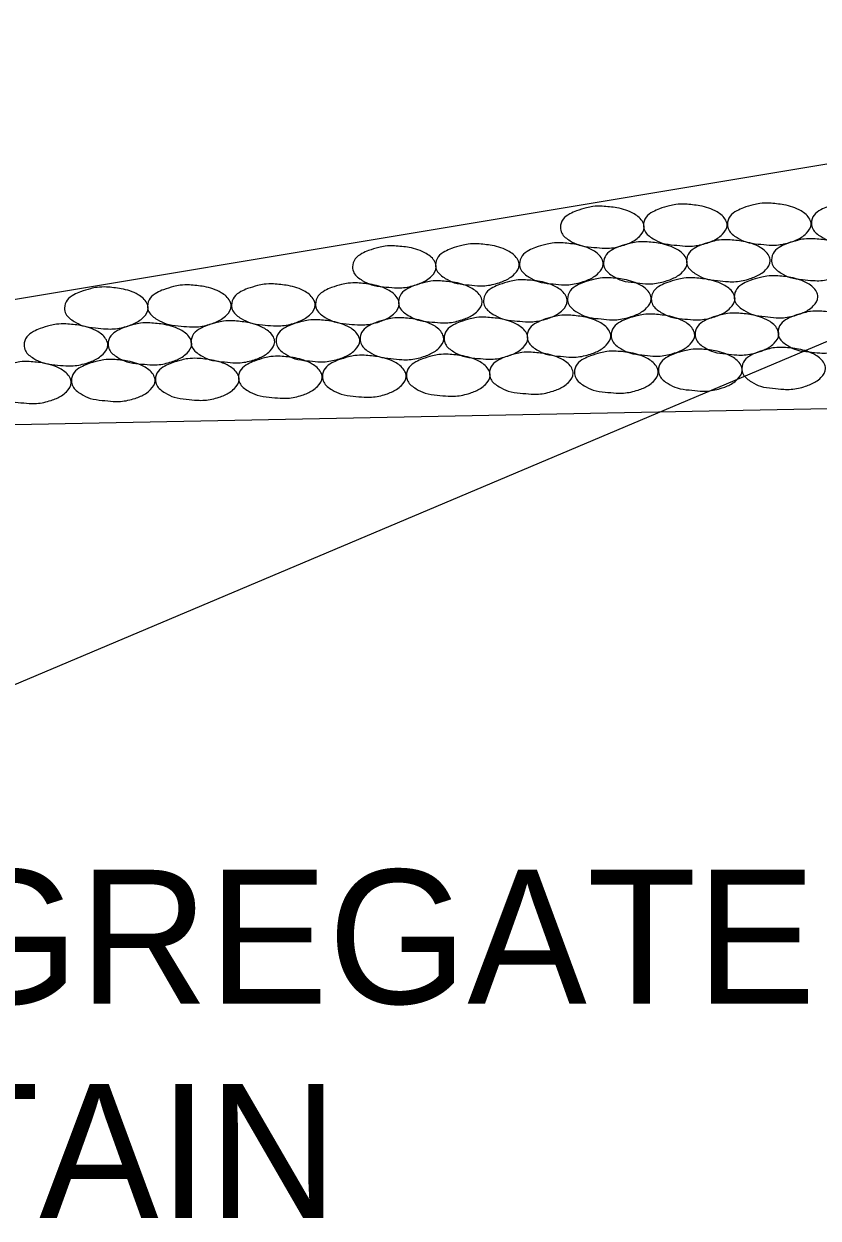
# Model space of a CAD drawing. Extents: x 60325 to 61047, y 53669 to 53767.
# Drawn here: x 60341.11 to 60344.074, y 53685.858 to 53690.315 of the extents above; entities that cross this region are included whole.
import ezdxf

# ---------------------------------------------------------------- set-up
doc = ezdxf.new("R2010")
doc.units = 0
doc.layers.add('R_Border Prem', color=7, linetype='Continuous')

msp = doc.modelspace()

# ---------------------------------------------------------------- linework, layer by layer
at = {"layer": 'R_Border Prem'}
for p, q in [((60347.2467, 53690.3151), (60337.8825, 53688.7544)), ((60338.9694, 53686.9596), (60345.2169, 53689.599)), ((60355.2467, 53689.1017), (60337.8825, 53688.7544))]:
    msp.add_line(p, q, dxfattribs=at)
for points in [[(60343.2683, 53689.6346), (60343.3233, 53689.6284), (60343.3871, 53689.6059), (60343.4196, 53689.5746), (60343.4246, 53689.5559), (60343.4071, 53689.5221), (60343.3883, 53689.5071), (60343.3496, 53689.4896), (60343.2958, 53689.4784), (60343.2683, 53689.4784), (60343.2271, 53689.4821), (60343.1821, 53689.4896), (60343.1483, 53689.5059), (60343.1171, 53689.5346), (60343.1121, 53689.5559), (60343.1221, 53689.5859), (60343.1471, 53689.6059), (60343.1721, 53689.6171), (60343.2096, 53689.6284), (60343.2333, 53689.6334), (60343.2683, 53689.6346)], [(60343.578, 53689.6423), (60343.633, 53689.636), (60343.6967, 53689.6135), (60343.7292, 53689.5823), (60343.7342, 53689.5635), (60343.7167, 53689.5298), (60343.698, 53689.5148), (60343.6592, 53689.4973), (60343.6055, 53689.486), (60343.578, 53689.486), (60343.5367, 53689.4898), (60343.4917, 53689.4973), (60343.458, 53689.5135), (60343.4267, 53689.5423), (60343.4217, 53689.5635), (60343.4317, 53689.5935), (60343.4567, 53689.6135), (60343.4817, 53689.6248), (60343.5192, 53689.636), (60343.543, 53689.641), (60343.578, 53689.6423)], [(60343.8914, 53689.6461), (60343.9464, 53689.6398), (60344.0101, 53689.6173), (60344.0426, 53689.5861), (60344.0476, 53689.5673), (60344.0301, 53689.5336), (60344.0114, 53689.5186), (60343.9726, 53689.5011), (60343.9189, 53689.4898), (60343.8914, 53689.4898), (60343.8501, 53689.4936), (60343.8051, 53689.5011), (60343.7714, 53689.5173), (60343.7401, 53689.5461), (60343.7351, 53689.5673), (60343.7451, 53689.5973), (60343.7701, 53689.6173), (60343.7951, 53689.6286), (60343.8326, 53689.6398), (60343.8564, 53689.6448), (60343.8914, 53689.6461)], [(60344.2048, 53689.6499), (60344.2598, 53689.6437), (60344.3236, 53689.6212), (60344.3561, 53689.5899), (60344.3611, 53689.5712), (60344.3436, 53689.5374), (60344.3248, 53689.5224), (60344.2861, 53689.5049), (60344.2323, 53689.4937), (60344.2048, 53689.4937), (60344.1636, 53689.4974), (60344.1186, 53689.5049), (60344.0848, 53689.5212), (60344.0536, 53689.5499), (60344.0486, 53689.5712), (60344.0586, 53689.6012), (60344.0836, 53689.6212), (60344.1086, 53689.6324), (60344.1461, 53689.6437), (60344.1698, 53689.6487), (60344.2048, 53689.6499)], [(60342.4929, 53689.4866), (60342.5479, 53689.4804), (60342.6117, 53689.4579), (60342.6442, 53689.4266), (60342.6492, 53689.4079), (60342.6317, 53689.3741), (60342.6129, 53689.3591), (60342.5742, 53689.3416), (60342.5204, 53689.3304), (60342.4929, 53689.3304), (60342.4517, 53689.3341), (60342.4067, 53689.3416), (60342.3729, 53689.3579), (60342.3417, 53689.3866), (60342.3367, 53689.4079), (60342.3467, 53689.4379), (60342.3717, 53689.4579), (60342.3967, 53689.4691), (60342.4342, 53689.4804), (60342.4579, 53689.4854), (60342.4929, 53689.4866)], [(60342.8025, 53689.4943), (60342.8575, 53689.488), (60342.9213, 53689.4655), (60342.9538, 53689.4343), (60342.9588, 53689.4155), (60342.9413, 53689.3818), (60342.9225, 53689.3668), (60342.8838, 53689.3493), (60342.83, 53689.338), (60342.8025, 53689.338), (60342.7613, 53689.3418), (60342.7163, 53689.3493), (60342.6825, 53689.3655), (60342.6513, 53689.3943), (60342.6463, 53689.4155), (60342.6563, 53689.4455), (60342.6813, 53689.4655), (60342.7063, 53689.4768), (60342.7438, 53689.488), (60342.7675, 53689.493), (60342.8025, 53689.4943)], [(60343.116, 53689.4981), (60343.171, 53689.4918), (60343.2347, 53689.4693), (60343.2672, 53689.4381), (60343.2722, 53689.4193), (60343.2547, 53689.3856), (60343.236, 53689.3706), (60343.1972, 53689.3531), (60343.1435, 53689.3418), (60343.116, 53689.3418), (60343.0747, 53689.3456), (60343.0297, 53689.3531), (60342.996, 53689.3693), (60342.9647, 53689.3981), (60342.9597, 53689.4193), (60342.9697, 53689.4493), (60342.9947, 53689.4693), (60343.0197, 53689.4806), (60343.0572, 53689.4918), (60343.081, 53689.4968), (60343.116, 53689.4981)], [(60343.4294, 53689.5019), (60343.4844, 53689.4956), (60343.5482, 53689.4731), (60343.5807, 53689.4419), (60343.5857, 53689.4231), (60343.5682, 53689.3894), (60343.5494, 53689.3744), (60343.5107, 53689.3569), (60343.4569, 53689.3456), (60343.4294, 53689.3456), (60343.3882, 53689.3494), (60343.3432, 53689.3569), (60343.3094, 53689.3731), (60343.2782, 53689.4019), (60343.2732, 53689.4231), (60343.2832, 53689.4531), (60343.3082, 53689.4731), (60343.3332, 53689.4844), (60343.3707, 53689.4956), (60343.3944, 53689.5006), (60343.4294, 53689.5019)], [(60343.739, 53689.5095), (60343.794, 53689.5033), (60343.8578, 53689.4808), (60343.8903, 53689.4495), (60343.8953, 53689.4308), (60343.8778, 53689.397), (60343.859, 53689.382), (60343.8203, 53689.3645), (60343.7665, 53689.3533), (60343.739, 53689.3533), (60343.6978, 53689.357), (60343.6528, 53689.3645), (60343.619, 53689.3808), (60343.5878, 53689.4095), (60343.5828, 53689.4308), (60343.5928, 53689.4608), (60343.6178, 53689.4808), (60343.6428, 53689.492), (60343.6803, 53689.5033), (60343.704, 53689.5083), (60343.739, 53689.5095)], [(60344.0563, 53689.5134), (60344.1113, 53689.5071), (60344.175, 53689.4846), (60344.2075, 53689.4534), (60344.2125, 53689.4346), (60344.195, 53689.4009), (60344.1763, 53689.3859), (60344.1375, 53689.3684), (60344.0838, 53689.3571), (60344.0563, 53689.3571), (60344.015, 53689.3609), (60343.97, 53689.3684), (60343.9363, 53689.3846), (60343.905, 53689.4134), (60343.9, 53689.4346), (60343.91, 53689.4646), (60343.935, 53689.4846), (60343.96, 53689.4959), (60343.9975, 53689.5071), (60344.0213, 53689.5121), (60344.0563, 53689.5134)], [(60342.6643, 53689.356), (60342.7193, 53689.3498), (60342.783, 53689.3273), (60342.8155, 53689.296), (60342.8205, 53689.2773), (60342.803, 53689.2435), (60342.7843, 53689.2285), (60342.7455, 53689.211), (60342.6918, 53689.1998), (60342.6643, 53689.1998), (60342.623, 53689.2035), (60342.578, 53689.211), (60342.5443, 53689.2273), (60342.513, 53689.256), (60342.508, 53689.2773), (60342.518, 53689.3073), (60342.543, 53689.3273), (60342.568, 53689.3385), (60342.6055, 53689.3498), (60342.6293, 53689.3548), (60342.6643, 53689.356)], [(60342.9815, 53689.3598), (60343.0365, 53689.3536), (60343.1003, 53689.3311), (60343.1328, 53689.2998), (60343.1378, 53689.2811), (60343.1203, 53689.2473), (60343.1015, 53689.2323), (60343.0628, 53689.2148), (60343.009, 53689.2036), (60342.9815, 53689.2036), (60342.9403, 53689.2073), (60342.8953, 53689.2148), (60342.8615, 53689.2311), (60342.8303, 53689.2598), (60342.8253, 53689.2811), (60342.8353, 53689.3111), (60342.8603, 53689.3311), (60342.8853, 53689.3423), (60342.9228, 53689.3536), (60342.9465, 53689.3586), (60342.9815, 53689.3598)], [(60343.295, 53689.3675), (60343.35, 53689.3612), (60343.4137, 53689.3387), (60343.4462, 53689.3075), (60343.4512, 53689.2887), (60343.4337, 53689.255), (60343.415, 53689.24), (60343.3762, 53689.2225), (60343.3225, 53689.2112), (60343.295, 53689.2112), (60343.2537, 53689.215), (60343.2087, 53689.2225), (60343.175, 53689.2387), (60343.1437, 53689.2675), (60343.1387, 53689.2887), (60343.1487, 53689.3187), (60343.1737, 53689.3387), (60343.1987, 53689.35), (60343.2362, 53689.3612), (60343.26, 53689.3662), (60343.295, 53689.3675)], [(60343.6075, 53689.3673), (60343.6625, 53689.3611), (60343.7262, 53689.3386), (60343.7587, 53689.3073), (60343.7637, 53689.2886), (60343.7462, 53689.2548), (60343.7275, 53689.2398), (60343.6887, 53689.2223), (60343.635, 53689.2111), (60343.6075, 53689.2111), (60343.5662, 53689.2148), (60343.5212, 53689.2223), (60343.4875, 53689.2386), (60343.4562, 53689.2673), (60343.4512, 53689.2886), (60343.4612, 53689.3186), (60343.4862, 53689.3386), (60343.5112, 53689.3498), (60343.5487, 53689.3611), (60343.5725, 53689.3661), (60343.6075, 53689.3673)], [(60343.9171, 53689.375), (60343.9721, 53689.3687), (60344.0358, 53689.3462), (60344.0683, 53689.315), (60344.0733, 53689.2962), (60344.0558, 53689.2625), (60344.0371, 53689.2475), (60343.9983, 53689.23), (60343.9446, 53689.2187), (60343.9171, 53689.2187), (60343.8758, 53689.2225), (60343.8308, 53689.23), (60343.7971, 53689.2462), (60343.7658, 53689.275), (60343.7608, 53689.2962), (60343.7708, 53689.3262), (60343.7958, 53689.3462), (60343.8208, 53689.3575), (60343.8583, 53689.3687), (60343.8821, 53689.3737), (60343.9171, 53689.375)], [(60341.4182, 53689.3331), (60341.4732, 53689.3268), (60341.5369, 53689.3043), (60341.5694, 53689.2731), (60341.5744, 53689.2543), (60341.5569, 53689.2206), (60341.5382, 53689.2056), (60341.4994, 53689.1881), (60341.4457, 53689.1768), (60341.4182, 53689.1768), (60341.3769, 53689.1806), (60341.3319, 53689.1881), (60341.2982, 53689.2043), (60341.2669, 53689.2331), (60341.2619, 53689.2543), (60341.2719, 53689.2843), (60341.2969, 53689.3043), (60341.3219, 53689.3156), (60341.3594, 53689.3268), (60341.3832, 53689.3318), (60341.4182, 53689.3331)], [(60341.7278, 53689.3407), (60341.7828, 53689.3345), (60341.8465, 53689.312), (60341.879, 53689.2807), (60341.884, 53689.262), (60341.8665, 53689.2282), (60341.8478, 53689.2132), (60341.809, 53689.1957), (60341.7553, 53689.1845), (60341.7278, 53689.1845), (60341.6865, 53689.1882), (60341.6415, 53689.1957), (60341.6078, 53689.212), (60341.5765, 53689.2407), (60341.5715, 53689.262), (60341.5815, 53689.292), (60341.6065, 53689.312), (60341.6315, 53689.3232), (60341.669, 53689.3345), (60341.6928, 53689.3395), (60341.7278, 53689.3407)], [(60342.0412, 53689.3445), (60342.0962, 53689.3383), (60342.16, 53689.3158), (60342.1925, 53689.2845), (60342.1975, 53689.2658), (60342.18, 53689.232), (60342.1612, 53689.217), (60342.1225, 53689.1995), (60342.0687, 53689.1883), (60342.0412, 53689.1883), (60342, 53689.192), (60341.955, 53689.1995), (60341.9212, 53689.2158), (60341.89, 53689.2445), (60341.885, 53689.2658), (60341.895, 53689.2958), (60341.92, 53689.3158), (60341.945, 53689.327), (60341.9825, 53689.3383), (60342.0062, 53689.3433), (60342.0412, 53689.3445)], [(60342.3547, 53689.3484), (60342.4097, 53689.3421), (60342.4734, 53689.3196), (60342.5059, 53689.2884), (60342.5109, 53689.2696), (60342.4934, 53689.2359), (60342.4747, 53689.2209), (60342.4359, 53689.2034), (60342.3822, 53689.1921), (60342.3547, 53689.1921), (60342.3134, 53689.1959), (60342.2684, 53689.2034), (60342.2347, 53689.2196), (60342.2034, 53689.2484), (60342.1984, 53689.2696), (60342.2084, 53689.2996), (60342.2334, 53689.3196), (60342.2584, 53689.3309), (60342.2959, 53689.3421), (60342.3197, 53689.3471), (60342.3547, 53689.3484)], [(60342.8342, 53689.2204), (60342.8892, 53689.2142), (60342.953, 53689.1917), (60342.9855, 53689.1604), (60342.9905, 53689.1417), (60342.973, 53689.1079), (60342.9542, 53689.0929), (60342.9155, 53689.0754), (60342.8617, 53689.0642), (60342.8342, 53689.0642), (60342.793, 53689.0679), (60342.748, 53689.0754), (60342.7142, 53689.0917), (60342.683, 53689.1204), (60342.678, 53689.1417), (60342.688, 53689.1717), (60342.713, 53689.1917), (60342.738, 53689.2029), (60342.7755, 53689.2142), (60342.7992, 53689.2192), (60342.8342, 53689.2204)], [(60343.1439, 53689.2281), (60343.1989, 53689.2218), (60343.2626, 53689.1993), (60343.2951, 53689.1681), (60343.3001, 53689.1493), (60343.2826, 53689.1156), (60343.2639, 53689.1006), (60343.2251, 53689.0831), (60343.1714, 53689.0718), (60343.1439, 53689.0718), (60343.1026, 53689.0756), (60343.0576, 53689.0831), (60343.0239, 53689.0993), (60342.9926, 53689.1281), (60342.9876, 53689.1493), (60342.9976, 53689.1793), (60343.0226, 53689.1993), (60343.0476, 53689.2106), (60343.0851, 53689.2218), (60343.1089, 53689.2268), (60343.1439, 53689.2281)], [(60343.4573, 53689.2319), (60343.5123, 53689.2256), (60343.576, 53689.2031), (60343.6085, 53689.1719), (60343.6135, 53689.1531), (60343.596, 53689.1194), (60343.5773, 53689.1044), (60343.5385, 53689.0869), (60343.4848, 53689.0756), (60343.4573, 53689.0756), (60343.416, 53689.0794), (60343.371, 53689.0869), (60343.3373, 53689.1031), (60343.306, 53689.1319), (60343.301, 53689.1531), (60343.311, 53689.1831), (60343.336, 53689.2031), (60343.361, 53689.2144), (60343.3985, 53689.2256), (60343.4223, 53689.2306), (60343.4573, 53689.2319)], [(60343.7707, 53689.2357), (60343.8257, 53689.2294), (60343.8895, 53689.2069), (60343.922, 53689.1757), (60343.927, 53689.1569), (60343.9095, 53689.1232), (60343.8907, 53689.1082), (60343.852, 53689.0907), (60343.7982, 53689.0794), (60343.7707, 53689.0794), (60343.7295, 53689.0832), (60343.6845, 53689.0907), (60343.6507, 53689.1069), (60343.6195, 53689.1357), (60343.6145, 53689.1569), (60343.6245, 53689.1869), (60343.6495, 53689.2069), (60343.6745, 53689.2182), (60343.712, 53689.2294), (60343.7357, 53689.2344), (60343.7707, 53689.2357)], [(60344.0803, 53689.2433), (60344.1353, 53689.2371), (60344.1991, 53689.2146), (60344.2316, 53689.1833), (60344.2366, 53689.1646), (60344.2191, 53689.1308), (60344.2003, 53689.1158), (60344.1616, 53689.0983), (60344.1078, 53689.0871), (60344.0803, 53689.0871), (60344.0391, 53689.0908), (60343.9941, 53689.0983), (60343.9603, 53689.1146), (60343.9291, 53689.1433), (60343.9241, 53689.1646), (60343.9341, 53689.1946), (60343.9591, 53689.2146), (60343.9841, 53689.2258), (60344.0216, 53689.2371), (60344.0453, 53689.2421), (60344.0803, 53689.2433)], [(60341.2669, 53689.1954), (60341.3219, 53689.1892), (60341.3857, 53689.1667), (60341.4182, 53689.1354), (60341.4232, 53689.1167), (60341.4057, 53689.0829), (60341.3869, 53689.0679), (60341.3482, 53689.0504), (60341.2944, 53689.0392), (60341.2669, 53689.0392), (60341.2257, 53689.0429), (60341.1807, 53689.0504), (60341.1469, 53689.0667), (60341.1157, 53689.0954), (60341.1107, 53689.1167), (60341.1207, 53689.1467), (60341.1457, 53689.1667), (60341.1707, 53689.1779), (60341.2082, 53689.1892), (60341.2319, 53689.1942), (60341.2669, 53689.1954)], [(60341.5804, 53689.1992), (60341.6354, 53689.193), (60341.6991, 53689.1705), (60341.7316, 53689.1392), (60341.7366, 53689.1205), (60341.7191, 53689.0867), (60341.7004, 53689.0717), (60341.6616, 53689.0542), (60341.6079, 53689.043), (60341.5804, 53689.043), (60341.5391, 53689.0467), (60341.4941, 53689.0542), (60341.4604, 53689.0705), (60341.4291, 53689.0992), (60341.4241, 53689.1205), (60341.4341, 53689.1505), (60341.4591, 53689.1705), (60341.4841, 53689.1817), (60341.5216, 53689.193), (60341.5454, 53689.198), (60341.5804, 53689.1992)], [(60341.89, 53689.2069), (60341.945, 53689.2006), (60342.0087, 53689.1781), (60342.0412, 53689.1469), (60342.0462, 53689.1281), (60342.0287, 53689.0944), (60342.01, 53689.0794), (60341.9712, 53689.0619), (60341.9175, 53689.0506), (60341.89, 53689.0506), (60341.8487, 53689.0544), (60341.8037, 53689.0619), (60341.77, 53689.0781), (60341.7387, 53689.1069), (60341.7337, 53689.1281), (60341.7437, 53689.1581), (60341.7687, 53689.1781), (60341.7937, 53689.1894), (60341.8312, 53689.2006), (60341.855, 53689.2056), (60341.89, 53689.2069)], [(60342.2072, 53689.2107), (60342.2622, 53689.2045), (60342.326, 53689.182), (60342.3585, 53689.1507), (60342.3635, 53689.132), (60342.346, 53689.0982), (60342.3272, 53689.0832), (60342.2885, 53689.0657), (60342.2347, 53689.0545), (60342.2072, 53689.0545), (60342.166, 53689.0582), (60342.121, 53689.0657), (60342.0872, 53689.082), (60342.056, 53689.1107), (60342.051, 53689.132), (60342.061, 53689.162), (60342.086, 53689.182), (60342.111, 53689.1932), (60342.1485, 53689.2045), (60342.1722, 53689.2095), (60342.2072, 53689.2107)], [(60342.5207, 53689.2184), (60342.5757, 53689.2121), (60342.6394, 53689.1896), (60342.6719, 53689.1584), (60342.6769, 53689.1396), (60342.6594, 53689.1059), (60342.6407, 53689.0909), (60342.6019, 53689.0734), (60342.5482, 53689.0621), (60342.5207, 53689.0621), (60342.4794, 53689.0659), (60342.4344, 53689.0734), (60342.4007, 53689.0896), (60342.3694, 53689.1184), (60342.3644, 53689.1396), (60342.3744, 53689.1696), (60342.3994, 53689.1896), (60342.4244, 53689.2009), (60342.4619, 53689.2121), (60342.4857, 53689.2171), (60342.5207, 53689.2184)], [(60343.0034, 53689.0898), (60343.0584, 53689.0836), (60343.1221, 53689.0611), (60343.1546, 53689.0298), (60343.1596, 53689.0111), (60343.1421, 53688.9773), (60343.1234, 53688.9623), (60343.0846, 53688.9448), (60343.0309, 53688.9336), (60343.0034, 53688.9336), (60342.9621, 53688.9373), (60342.9171, 53688.9448), (60342.8834, 53688.9611), (60342.8521, 53688.9898), (60342.8471, 53689.0111), (60342.8571, 53689.0411), (60342.8821, 53689.0611), (60342.9071, 53689.0723), (60342.9446, 53689.0836), (60342.9684, 53689.0886), (60343.0034, 53689.0898)], [(60343.3206, 53689.0936), (60343.3756, 53689.0874), (60343.4394, 53689.0649), (60343.4719, 53689.0336), (60343.4769, 53689.0149), (60343.4594, 53688.9811), (60343.4406, 53688.9661), (60343.4019, 53688.9486), (60343.3481, 53688.9374), (60343.3206, 53688.9374), (60343.2794, 53688.9411), (60343.2344, 53688.9486), (60343.2006, 53688.9649), (60343.1694, 53688.9936), (60343.1644, 53689.0149), (60343.1744, 53689.0449), (60343.1994, 53689.0649), (60343.2244, 53689.0761), (60343.2619, 53689.0874), (60343.2856, 53689.0924), (60343.3206, 53689.0936)], [(60343.6341, 53689.1013), (60343.6891, 53689.095), (60343.7528, 53689.0725), (60343.7853, 53689.0413), (60343.7903, 53689.0225), (60343.7728, 53688.9888), (60343.7541, 53688.9738), (60343.7153, 53688.9563), (60343.6616, 53688.945), (60343.6341, 53688.945), (60343.5928, 53688.9488), (60343.5478, 53688.9563), (60343.5141, 53688.9725), (60343.4828, 53689.0013), (60343.4778, 53689.0225), (60343.4878, 53689.0525), (60343.5128, 53689.0725), (60343.5378, 53689.0838), (60343.5753, 53689.095), (60343.5991, 53689.1), (60343.6341, 53689.1013)], [(60343.9455, 53689.1077), (60344.0005, 53689.1015), (60344.0642, 53689.079), (60344.0967, 53689.0477), (60344.1017, 53689.029), (60344.0842, 53688.9952), (60344.0655, 53688.9802), (60344.0267, 53688.9627), (60343.973, 53688.9515), (60343.9455, 53688.9515), (60343.9042, 53688.9552), (60343.8592, 53688.9627), (60343.8255, 53688.979), (60343.7942, 53689.0077), (60343.7892, 53689.029), (60343.7992, 53689.059), (60343.8242, 53689.079), (60343.8492, 53689.0902), (60343.8867, 53689.1015), (60343.9105, 53689.1065), (60343.9455, 53689.1077)], [(60341.1303, 53689.055), (60341.1853, 53689.0487), (60341.249, 53689.0262), (60341.2815, 53688.995), (60341.2865, 53688.9762), (60341.269, 53688.9425), (60341.2503, 53688.9275), (60341.2115, 53688.91), (60341.1578, 53688.8987), (60341.1303, 53688.8987), (60341.089, 53688.9025), (60341.044, 53688.91), (60341.0103, 53688.9262), (60340.979, 53688.955), (60340.974, 53688.9762), (60340.984, 53689.0062), (60341.009, 53689.0262), (60341.034, 53689.0375), (60341.0715, 53689.0487), (60341.0953, 53689.0537), (60341.1303, 53689.055)], [(60341.4437, 53689.0626), (60341.4987, 53689.0564), (60341.5624, 53689.0339), (60341.5949, 53689.0026), (60341.5999, 53688.9839), (60341.5824, 53688.9501), (60341.5637, 53688.9351), (60341.5249, 53688.9176), (60341.4712, 53688.9064), (60341.4437, 53688.9064), (60341.4024, 53688.9101), (60341.3574, 53688.9176), (60341.3237, 53688.9339), (60341.2924, 53688.9626), (60341.2874, 53688.9839), (60341.2974, 53689.0139), (60341.3224, 53689.0339), (60341.3474, 53689.0451), (60341.3849, 53689.0564), (60341.4087, 53689.0614), (60341.4437, 53689.0626)], [(60341.7573, 53689.0669), (60341.8123, 53689.0606), (60341.876, 53689.0381), (60341.9085, 53689.0069), (60341.9135, 53688.9881), (60341.896, 53688.9544), (60341.8773, 53688.9394), (60341.8385, 53688.9219), (60341.7848, 53688.9106), (60341.7573, 53688.9106), (60341.716, 53688.9144), (60341.671, 53688.9219), (60341.6373, 53688.9381), (60341.606, 53688.9669), (60341.601, 53688.9881), (60341.611, 53689.0181), (60341.636, 53689.0381), (60341.661, 53689.0494), (60341.6985, 53689.0606), (60341.7223, 53689.0656), (60341.7573, 53689.0669)], [(60342.0669, 53689.0745), (60342.1219, 53689.0683), (60342.1856, 53689.0458), (60342.2181, 53689.0145), (60342.2231, 53688.9958), (60342.2056, 53688.962), (60342.1869, 53688.947), (60342.1481, 53688.9295), (60342.0944, 53688.9183), (60342.0669, 53688.9183), (60342.0256, 53688.922), (60341.9806, 53688.9295), (60341.9469, 53688.9458), (60341.9156, 53688.9745), (60341.9106, 53688.9958), (60341.9206, 53689.0258), (60341.9456, 53689.0458), (60341.9706, 53689.057), (60342.0081, 53689.0683), (60342.0319, 53689.0733), (60342.0669, 53689.0745)], [(60342.3803, 53689.0783), (60342.4353, 53689.0721), (60342.4991, 53689.0496), (60342.5316, 53689.0183), (60342.5366, 53688.9996), (60342.5191, 53688.9658), (60342.5003, 53688.9508), (60342.4616, 53688.9333), (60342.4078, 53688.9221), (60342.3803, 53688.9221), (60342.3391, 53688.9258), (60342.2941, 53688.9333), (60342.2603, 53688.9496), (60342.2291, 53688.9783), (60342.2241, 53688.9996), (60342.2341, 53689.0296), (60342.2591, 53689.0496), (60342.2841, 53689.0608), (60342.3216, 53689.0721), (60342.3453, 53689.0771), (60342.3803, 53689.0783)], [(60342.6938, 53689.0822), (60342.7488, 53689.0759), (60342.8125, 53689.0534), (60342.845, 53689.0222), (60342.85, 53689.0034), (60342.8325, 53688.9697), (60342.8138, 53688.9547), (60342.775, 53688.9372), (60342.7213, 53688.9259), (60342.6938, 53688.9259), (60342.6525, 53688.9297), (60342.6075, 53688.9372), (60342.5738, 53688.9534), (60342.5425, 53688.9822), (60342.5375, 53689.0034), (60342.5475, 53689.0334), (60342.5725, 53689.0534), (60342.5975, 53689.0647), (60342.635, 53689.0759), (60342.6588, 53689.0809), (60342.6938, 53689.0822)]]:
    msp.add_spline(points, degree=3, dxfattribs=at)

# ---------------------------------------------------------------- texts
for s, p in [('AGGREGATE BASE COURSE (CL. 7)', (60339.8299, 53686.6584)), ('RETAIN', (60339.8299, 53685.8584))]:
    msp.add_text(s, height=0.5, dxfattribs=at).set_placement(p)

doc.saveas('drawing.dxf')
